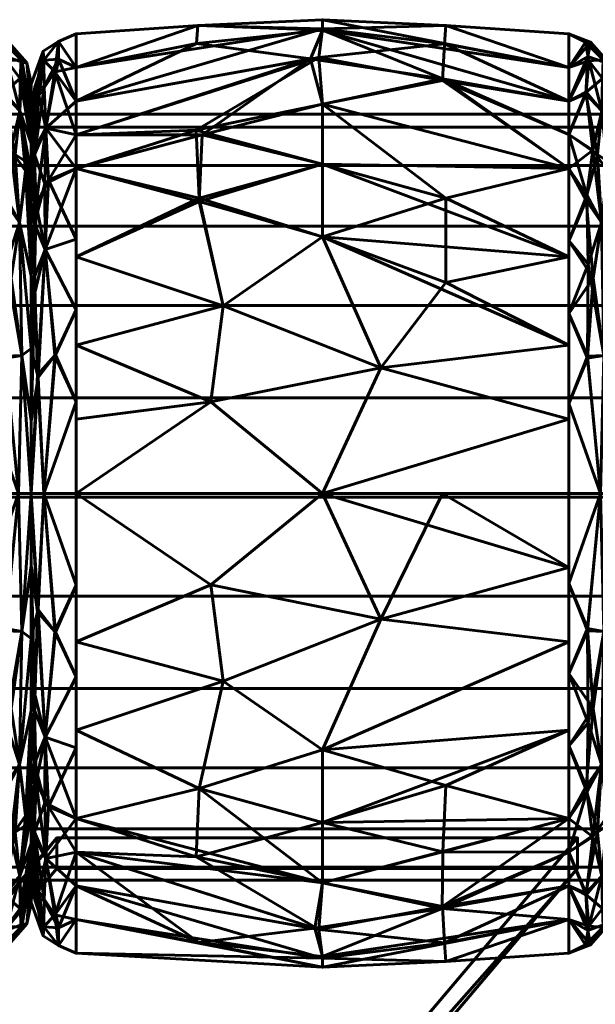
# Model space of a CAD drawing. Header units: millimetres. Extents: x -1091 to 1091, y -439 to 431.
# Tile 363 of 656: x 176 to 194, y 399 to 431. Entities that reach past the tile are written whole.
import ezdxf

# ---------------------------------------------------------------- set-up
doc = ezdxf.new("R2010")
doc.units = ezdxf.units.MM
doc.layers.add('I-FURN', color=30, linetype='Continuous', lineweight=50)

msp = doc.modelspace()

# ---------------------------------------------------------------- meshes
at = {"layer": 'I-FURN', "lineweight": 60}
mesh = msp.add_polyface(dxfattribs=at)
corners = [(177.461, 415.629, 740.004), (177.461, 426.239, 744.399), (177.461, 430.634, 755.009), (177.461, 426.239, 765.619), (177.461, 415.629, 770.014), (185.502, 415.629, 770.471), (193.543, 415.629, 770.015), (193.543, 426.24, 765.62), (193.543, 430.635, 755.009), (193.543, 426.24, 744.399), (193.543, 415.629, 740.004), (185.502, 415.629, 739.547), (193.543, 420.474, 768.008), (193.543, 420.474, 742.01), (177.461, 420.474, 768.007), (177.461, 420.474, 742.011), (185.502, 424, 768.01), (185.502, 424, 742.008), (185.502, 428.333, 763.824), (193.543, 428.437, 760.314), (185.502, 430.795, 758.026), (185.502, 430.745, 751.754), (177.461, 428.437, 760.314), (185.502, 428.333, 746.195), (193.543, 428.437, 749.704), (177.461, 428.437, 749.704), (193.543, 418.052, 769.011), (187.404, 419.732, 769.891), (181.858, 418.615, 770.085), (182.261, 421.757, 769.125), (177.461, 423.357, 766.813), (181.475, 425.265, 766.956), (185.502, 426.372, 766.13), (193.543, 418.052, 741.007), (187.404, 419.732, 740.127), (181.858, 418.615, 739.933), (182.261, 421.757, 740.894), (177.461, 423.357, 743.205), (193.543, 423.357, 766.814), (193.543, 423.357, 743.204), (189.529, 422.516, 741.293), (189.529, 425.265, 743.062), (185.502, 426.372, 743.888), (181.475, 425.161, 742.98), (181.575, 427.328, 745.066), (177.461, 427.338, 747.052), (193.543, 427.339, 762.967), (193.543, 429.536, 757.662), (189.529, 430.904, 756.513), (185.502, 431.091, 754.887), (189.478, 430.302, 759.523), (185.383, 429.862, 761.051), (177.461, 429.535, 752.357), (181.426, 430.9, 753.505), (177.461, 427.338, 762.967), (181.372, 427.489, 764.742), (189.415, 429.106, 762.367), (181.385, 430.31, 750.55), (185.111, 429.813, 748.855), (189.43, 429.158, 747.748), (193.543, 427.339, 747.051), (177.461, 429.535, 757.662), (193.543, 429.536, 752.356), (177.461, 418.052, 769.01), (177.461, 418.052, 741.008)]
mesh.append_faces([[corners[k] for k in face] for face in [(12, 27, 26), (7, 32, 38), (0, 35, 11), (62, 48, 8), (2, 53, 52), (52, 57, 25), (4, 28, 63)]], dxfattribs={"vtx0": -1, "vtx1": -1})
mesh.append_faces([[corners[k] for k in face] for face in [(34, 33, 11), (31, 29, 16), (12, 16, 27), (28, 5, 27), (18, 56, 51), (35, 34, 11), (43, 36, 37), (7, 18, 32), (18, 55, 32), (47, 48, 50), (20, 48, 49), (44, 42, 43), (9, 23, 59), (9, 41, 23), (5, 26, 27), (58, 59, 23), (58, 44, 45), (53, 21, 57), (28, 29, 14), (29, 27, 16), (27, 29, 28), (32, 31, 16), (31, 30, 29), (32, 55, 31), (32, 16, 38), (50, 56, 19), (34, 35, 36), (17, 41, 40), (36, 35, 15), (42, 17, 43), (34, 36, 17), (13, 34, 40), (34, 17, 40), (40, 41, 39), (42, 41, 17), (36, 43, 17), (23, 41, 42), (44, 43, 1), (57, 58, 25), (42, 44, 23), (20, 50, 48), (52, 53, 57), (21, 24, 59), (51, 50, 20), (51, 56, 50), (53, 61, 20), (21, 53, 49), (54, 55, 51), (31, 55, 3), (51, 55, 18), (7, 56, 18), (58, 57, 21), (59, 58, 21), (58, 23, 44), (49, 48, 62), (20, 22, 51), (20, 49, 53), (49, 62, 21)]], dxfattribs={"vtx0": -1, "vtx1": -1, "vtx2": -1})
mesh.append_faces([[corners[k] for k in face] for face in [(35, 0, 64), (34, 13, 33), (51, 22, 54), (50, 19, 47), (28, 14, 63), (36, 15, 37), (16, 12, 38), (41, 9, 39), (44, 1, 45), (56, 46, 19), (59, 60, 9), (59, 24, 60)]], dxfattribs={"vtx0": -1, "vtx2": -1})
mesh.append_faces([[corners[k] for k in face] for face in [(3, 30, 31), (4, 5, 28), (45, 25, 58), (39, 13, 40), (61, 22, 20), (62, 24, 21), (30, 14, 29), (37, 1, 43), (7, 46, 56), (47, 8, 48), (54, 3, 55), (2, 61, 53), (64, 15, 35)]], dxfattribs={"vtx1": -1, "vtx2": -1})
mesh.append_faces([[corners[k] for k in face] for face in [(5, 6, 26), (33, 10, 11)]], dxfattribs={"vtx2": -1})
mesh = msp.add_polyface(dxfattribs=at)
corners = [(174.543, 415.629, 740.004), (174.543, 426.24, 744.399), (174.543, 430.635, 755.009), (174.543, 426.24, 765.62), (174.543, 415.629, 770.015), (175.575, 415.629, 769.48), (175.989, 415.629, 768.395), (175.989, 425.094, 764.474), (175.989, 429.015, 755.009), (175.989, 425.094, 745.544), (175.989, 415.629, 741.623), (175.575, 415.629, 740.538), (174.543, 421.501, 767.582), (175.989, 420.362, 766.434), (175.989, 420.362, 743.584), (174.543, 421.501, 742.436), (175.613, 424.476, 766.405), (174.543, 428.437, 760.314), (175.613, 424.476, 743.613), (174.543, 428.437, 749.704), (175.621, 428.121, 762.207), (175.621, 428.121, 747.811), (175.989, 427.055, 759.742), (175.989, 427.055, 750.277), (175.7, 429.701, 757.62), (175.663, 429.784, 752.567), (175.683, 420.133, 768.62), (175.683, 420.133, 741.399), (174.543, 418.565, 768.798), (175.146, 420.114, 769.127), (175.176, 423.112, 767.774), (175.125, 425.367, 766.187), (174.543, 427.339, 762.967), (175.473, 426.69, 764.502), (175.856, 426.431, 763.962), (175.098, 428.671, 762.088), (175.166, 429.895, 758.957), (175.25, 430.363, 755.722), (174.543, 429.536, 752.356), (175.199, 429.754, 750.648), (175.989, 426.075, 762.108), (174.543, 429.536, 757.662), (175.106, 428.727, 748.045), (175.327, 426.838, 745.503), (174.543, 427.339, 747.051), (175.805, 426.155, 745.569), (175.989, 426.075, 747.91), (175.112, 425.197, 743.676), (175.334, 422.651, 742.104), (174.543, 418.565, 741.22), (175.152, 420.041, 740.872), (174.543, 423.87, 743.417), (174.543, 423.87, 766.601), (175.084, 430.363, 753.191), (175.989, 422.728, 765.454), (175.989, 422.728, 744.564), (175.989, 428.035, 757.375), (175.847, 429.68, 755.019), (175.989, 428.035, 752.643), (175.989, 417.996, 767.414), (175.989, 417.996, 742.604), (175.635, 429.172, 750.116)]
mesh.append_faces([[corners[k] for k in face] for face in [(28, 29, 12), (2, 53, 38), (3, 31, 32), (38, 39, 19), (41, 37, 2), (44, 43, 1), (52, 31, 3), (15, 50, 49), (51, 48, 15), (23, 61, 58), (6, 26, 5)]], dxfattribs={"vtx0": -1, "vtx1": -1})
mesh.append_faces([[corners[k] for k in face] for face in [(16, 26, 13), (31, 33, 32), (31, 16, 33), (29, 5, 26), (20, 22, 24), (50, 15, 48), (33, 34, 20), (43, 42, 21), (47, 18, 48), (5, 29, 28), (19, 39, 42), (47, 1, 43), (21, 45, 43), (20, 36, 35), (45, 55, 18), (20, 34, 40), (45, 18, 43), (31, 52, 30), (39, 53, 25), (21, 46, 45), (24, 56, 57), (35, 36, 17), (25, 61, 39), (29, 30, 12), (50, 48, 27), (30, 26, 16), (26, 30, 29), (31, 30, 16), (33, 20, 35), (16, 34, 33), (33, 35, 32), (36, 20, 24), (37, 36, 24), (37, 41, 36), (57, 37, 24), (38, 53, 39), (37, 53, 2), (39, 61, 42), (43, 44, 42), (47, 43, 18), (61, 23, 21), (48, 18, 27), (48, 51, 47), (49, 50, 11), (11, 50, 27), (25, 53, 37), (54, 34, 16), (18, 14, 27), (37, 57, 25), (57, 58, 25), (61, 25, 58), (42, 61, 21)]], dxfattribs={"vtx0": -1, "vtx1": -1, "vtx2": -1})
mesh.append_faces([[corners[k] for k in face] for face in [(26, 6, 59), (27, 10, 11), (24, 22, 56), (45, 46, 9), (27, 14, 60), (27, 60, 10), (35, 17, 32), (16, 13, 54), (34, 7, 40), (21, 23, 46), (45, 9, 55), (57, 56, 8)]], dxfattribs={"vtx0": -1, "vtx2": -1})
mesh.append_faces([[corners[k] for k in face] for face in [(54, 7, 34), (55, 14, 18), (8, 58, 57), (40, 22, 20), (41, 17, 36), (44, 19, 42), (51, 1, 47), (52, 12, 30), (59, 13, 26)]], dxfattribs={"vtx1": -1, "vtx2": -1})
mesh.append_faces([[corners[k] for k in face] for face in [(28, 4, 5), (11, 0, 49)]], dxfattribs={"vtx2": -1})
mesh = msp.add_polyface(dxfattribs=at)
corners = [(175.987, 415.629, 741.657), (175.987, 425.071, 745.568), (175.987, 428.982, 755.009), (175.987, 425.071, 764.451), (175.987, 415.629, 768.361), (176.409, 415.629, 769.469), (177.461, 415.629, 770.014), (177.461, 426.239, 765.619), (177.461, 430.634, 755.009), (177.461, 426.239, 744.399), (177.461, 415.629, 740.004), (176.409, 415.629, 740.549), (177.461, 421.619, 767.533), (175.987, 420.35, 766.406), (175.987, 420.35, 743.612), (177.461, 421.619, 742.485), (176.446, 423.587, 767.131), (176.446, 423.587, 742.887), (177.461, 428.437, 760.314), (177.461, 428.437, 749.704), (176.472, 427.548, 763.315), (176.403, 429.77, 757.996), (176.472, 427.548, 746.703), (176.403, 429.77, 752.022), (175.987, 427.026, 759.73), (175.987, 427.026, 750.288), (176.195, 419.497, 768.629), (176.216, 419.416, 741.329), (177.461, 418.624, 741.245), (176.787, 420.152, 740.944), (177.461, 418.624, 768.773), (176.767, 420.134, 769.067), (177.461, 423.929, 766.576), (175.987, 422.71, 765.428), (176.15, 425.054, 765.457), (176.093, 426.823, 763.313), (176.241, 428.615, 760.845), (176.762, 429.386, 760.353), (177.461, 429.535, 757.662), (176.877, 430.381, 756.482), (176.387, 430.064, 755.009), (176.878, 430.381, 753.528), (177.461, 429.535, 752.357), (176.885, 429.802, 750.647), (176.412, 428.892, 749.239), (175.987, 426.049, 747.928), (176.1, 426.687, 746.496), (176.104, 424.428, 744.163), (176.109, 428.889, 750.579), (175.987, 428.004, 752.649), (175.987, 426.049, 762.09), (176.44, 425.729, 744.613), (176.554, 425.849, 765.441), (176.109, 422.176, 742.658), (176.094, 422.699, 767.024), (175.987, 422.71, 744.59), (177.461, 423.929, 743.442), (177.461, 427.338, 762.967), (177.461, 427.338, 747.052), (175.987, 428.004, 757.369), (175.987, 417.99, 767.384), (175.987, 417.99, 742.635)]
mesh.append_faces([[corners[k] for k in face] for face in [(13, 54, 33), (57, 52, 7), (28, 29, 15), (24, 36, 59), (8, 39, 38), (50, 36, 24), (9, 22, 58), (2, 40, 49), (18, 37, 57), (55, 53, 14)]], dxfattribs={"vtx0": -1, "vtx1": -1})
mesh.append_faces([[corners[k] for k in face] for face in [(26, 54, 13), (54, 16, 34), (31, 16, 26), (21, 37, 39), (46, 47, 1), (46, 51, 47), (17, 15, 29), (22, 43, 19), (9, 17, 51), (36, 37, 21), (41, 42, 43), (22, 44, 43), (39, 37, 38), (3, 34, 35), (51, 46, 22), (44, 23, 43), (40, 21, 39), (44, 22, 46), (48, 49, 23), (30, 31, 5), (29, 11, 27), (11, 29, 28), (17, 29, 27), (31, 12, 16), (5, 31, 26), (52, 20, 34), (54, 26, 16), (52, 34, 16), (35, 34, 20), (36, 35, 20), (36, 50, 35), (57, 37, 20), (40, 59, 21), (20, 37, 36), (8, 41, 39), (39, 41, 40), (40, 41, 23), (41, 43, 23), (48, 23, 44), (45, 48, 46), (47, 51, 17), (53, 47, 17), (53, 55, 47), (46, 48, 44), (40, 23, 49), (51, 22, 9), (32, 52, 16), (17, 27, 53), (53, 27, 61), (33, 54, 34), (52, 57, 20), (59, 36, 21)]], dxfattribs={"vtx0": -1, "vtx1": -1, "vtx2": -1})
mesh.append_faces([[corners[k] for k in face] for face in [(34, 3, 33), (16, 12, 32), (17, 9, 56), (31, 30, 12), (37, 18, 38), (40, 2, 59), (41, 8, 42), (46, 1, 45), (48, 25, 49), (22, 19, 58), (27, 0, 61)]], dxfattribs={"vtx0": -1, "vtx2": -1})
mesh.append_faces([[corners[k] for k in face] for face in [(26, 13, 60, 4)]], dxfattribs={"vtx0": -1, "vtx3": -1})
mesh.append_faces([[corners[k] for k in face] for face in [(56, 15, 17), (11, 0, 27), (32, 7, 52), (4, 5, 26), (61, 14, 53), (42, 19, 43), (45, 25, 48), (50, 3, 35), (55, 1, 47)]], dxfattribs={"vtx1": -1, "vtx2": -1})
mesh.append_faces([[corners[k] for k in face] for face in [(5, 6, 30), (28, 10, 11)]], dxfattribs={"vtx2": -1})
mesh = msp.add_polyface(dxfattribs=at)
corners = [(193.543, 415.629, 740.004), (193.543, 426.24, 744.399), (193.543, 430.635, 755.009), (193.543, 426.24, 765.62), (193.543, 415.629, 770.015), (194.575, 415.629, 769.48), (194.989, 415.629, 768.395), (194.989, 425.094, 764.474), (194.989, 429.015, 755.009), (194.989, 425.094, 745.544), (194.989, 415.629, 741.623), (194.575, 415.629, 740.538), (193.543, 421.501, 767.582), (194.989, 420.362, 766.434), (194.989, 420.362, 743.584), (193.543, 421.501, 742.436), (194.613, 424.476, 766.405), (193.543, 428.437, 760.314), (194.613, 424.476, 743.613), (193.543, 428.437, 749.704), (194.621, 428.121, 762.207), (194.621, 428.121, 747.811), (194.989, 427.055, 759.742), (194.989, 427.055, 750.277), (194.7, 429.701, 757.62), (194.663, 429.784, 752.567), (194.683, 420.133, 768.62), (194.683, 420.133, 741.399), (193.543, 418.565, 768.798), (194.146, 420.114, 769.127), (194.176, 423.112, 767.774), (194.125, 425.367, 766.187), (193.543, 427.339, 762.967), (194.473, 426.69, 764.502), (194.856, 426.431, 763.962), (194.098, 428.671, 762.088), (194.166, 429.895, 758.957), (194.25, 430.363, 755.722), (193.543, 429.536, 752.356), (194.199, 429.754, 750.648), (194.989, 426.075, 762.108), (193.543, 429.536, 757.662), (194.106, 428.727, 748.045), (194.327, 426.838, 745.503), (193.543, 427.339, 747.051), (194.805, 426.155, 745.569), (194.989, 426.075, 747.91), (194.112, 425.197, 743.676), (194.334, 422.651, 742.104), (193.543, 418.565, 741.22), (194.152, 420.041, 740.872), (193.543, 423.87, 743.417), (193.543, 423.87, 766.601), (194.084, 430.363, 753.191), (194.989, 422.728, 765.454), (194.989, 422.728, 744.564), (194.989, 428.035, 757.375), (194.847, 429.68, 755.019), (194.989, 428.035, 752.643), (194.989, 417.996, 767.414), (194.989, 417.996, 742.604), (194.635, 429.172, 750.116)]
mesh.append_faces([[corners[k] for k in face] for face in [(28, 29, 12), (2, 53, 38), (3, 31, 32), (38, 39, 19), (41, 37, 2), (44, 43, 1), (52, 31, 3), (15, 50, 49), (51, 48, 15), (23, 61, 58), (6, 26, 5)]], dxfattribs={"vtx0": -1, "vtx1": -1})
mesh.append_faces([[corners[k] for k in face] for face in [(16, 26, 13), (31, 33, 32), (31, 16, 33), (29, 5, 26), (20, 22, 24), (50, 15, 48), (33, 34, 20), (43, 42, 21), (47, 18, 48), (5, 29, 28), (19, 39, 42), (47, 1, 43), (21, 45, 43), (20, 36, 35), (45, 55, 18), (20, 34, 40), (45, 18, 43), (31, 52, 30), (39, 53, 25), (21, 46, 45), (24, 56, 57), (35, 36, 17), (25, 61, 39), (29, 30, 12), (50, 48, 27), (30, 26, 16), (26, 30, 29), (31, 30, 16), (33, 20, 35), (16, 34, 33), (33, 35, 32), (36, 20, 24), (37, 36, 24), (37, 41, 36), (57, 37, 24), (38, 53, 39), (37, 53, 2), (39, 61, 42), (43, 44, 42), (47, 43, 18), (61, 23, 21), (48, 18, 27), (48, 51, 47), (49, 50, 11), (11, 50, 27), (25, 53, 37), (54, 34, 16), (18, 14, 27), (37, 57, 25), (57, 58, 25), (61, 25, 58), (42, 61, 21)]], dxfattribs={"vtx0": -1, "vtx1": -1, "vtx2": -1})
mesh.append_faces([[corners[k] for k in face] for face in [(26, 6, 59), (27, 10, 11), (24, 22, 56), (45, 46, 9), (27, 14, 60), (27, 60, 10), (35, 17, 32), (16, 13, 54), (34, 7, 40), (21, 23, 46), (45, 9, 55), (57, 56, 8)]], dxfattribs={"vtx0": -1, "vtx2": -1})
mesh.append_faces([[corners[k] for k in face] for face in [(54, 7, 34), (55, 14, 18), (8, 58, 57), (40, 22, 20), (41, 17, 36), (44, 19, 42), (51, 1, 47), (52, 12, 30), (59, 13, 26)]], dxfattribs={"vtx1": -1, "vtx2": -1})
mesh.append_faces([[corners[k] for k in face] for face in [(28, 4, 5), (11, 0, 49)]], dxfattribs={"vtx2": -1})
mesh = msp.add_polyface(dxfattribs=at)
corners = [(175.989, 415.629, 741.623), (175.989, 425.094, 745.544), (175.989, 429.015, 755.009), (175.989, 425.094, 764.474), (175.989, 415.629, 768.395), (175.989, 415.629, 755.009)]
mesh.append_faces([[corners[k] for k in face] for face in [(5, 2, 3, 4)]], dxfattribs={"vtx0": -1})
mesh.append_faces([[corners[k] for k in face] for face in [(5, 0, 1, 2)]], dxfattribs={"vtx3": -1})
mesh = msp.add_polyface(dxfattribs=at)
corners = [(175.987, 415.629, 755.009), (175.987, 415.629, 768.361), (175.987, 425.071, 764.451), (175.987, 428.982, 755.009), (175.987, 425.071, 745.568), (175.987, 415.629, 741.657)]
mesh.append_faces([[corners[k] for k in face] for face in [(2, 3, 0, 1)]], dxfattribs={"vtx1": -1})
mesh.append_faces([[corners[k] for k in face] for face in [(4, 5, 0, 3)]], dxfattribs={"vtx2": -1})
mesh = msp.add_polyface(dxfattribs=at)
corners = [(1005.286, 403.011, 755.21), (1005.286, 403.437, 758.445), (1005.286, 404.685, 761.46), (1005.286, 406.672, 764.048), (1005.286, 409.261, 766.035), (1005.286, 412.275, 767.284), (1005.286, 415.511, 767.71), (1005.286, 418.746, 767.284), (1005.286, 421.761, 766.035), (1005.286, 424.35, 764.048), (1005.286, 426.336, 761.46), (1005.286, 427.585, 758.445), (1005.286, 428.011, 755.21), (-1005.286, 428.011, 755.21), (-1005.286, 427.585, 758.445), (-1005.286, 426.336, 761.46), (-1005.286, 424.35, 764.048), (-1005.286, 421.761, 766.035), (-1005.286, 418.746, 767.284), (-1005.286, 415.511, 767.71), (-1005.286, 412.275, 767.284), (-1005.286, 409.261, 766.035), (-1005.286, 406.672, 764.048), (-1005.286, 404.685, 761.46), (-1005.286, 403.437, 758.445), (-1005.286, 403.011, 755.21)]
mesh.append_faces([[corners[k] for k in face] for face in [(13, 14, 11, 12)]], dxfattribs={"vtx1": -1})
mesh.append_faces([[corners[k] for k in face] for face in [(14, 15, 10, 11), (16, 17, 8, 9), (15, 16, 9, 10), (17, 18, 7, 8), (6, 7, 18, 19), (20, 21, 4, 5), (21, 22, 3, 4), (23, 24, 1, 2), (22, 23, 2, 3), (19, 20, 5, 6)]], dxfattribs={"vtx1": -1, "vtx3": -1})
mesh.append_faces([[corners[k] for k in face] for face in [(24, 25, 0, 1)]], dxfattribs={"vtx3": -1})
mesh = msp.add_polyface(dxfattribs=at)
corners = [(1005.286, 428.011, 755.21), (1005.286, 427.585, 751.974), (1005.286, 426.336, 748.96), (1005.286, 424.35, 746.371), (1005.286, 421.761, 744.384), (1005.286, 418.746, 743.136), (1005.286, 415.511, 742.71), (1005.286, 412.275, 743.136), (1005.286, 409.261, 744.384), (1005.286, 406.672, 746.371), (1005.286, 404.685, 748.96), (1005.286, 403.437, 751.974), (1005.286, 403.011, 755.21), (-1005.286, 403.011, 755.21), (-1005.286, 403.437, 751.974), (-1005.286, 404.685, 748.96), (-1005.286, 406.672, 746.371), (-1005.286, 409.261, 744.384), (-1005.286, 412.275, 743.136), (-1005.286, 415.511, 742.71), (-1005.286, 418.746, 743.136), (-1005.286, 421.761, 744.384), (-1005.286, 424.35, 746.371), (-1005.286, 426.336, 748.96), (-1005.286, 427.585, 751.974), (-1005.286, 428.011, 755.21)]
mesh.append_faces([[corners[k] for k in face] for face in [(13, 14, 11, 12)]], dxfattribs={"vtx1": -1})
mesh.append_faces([[corners[k] for k in face] for face in [(14, 15, 10, 11), (16, 17, 8, 9), (15, 16, 9, 10), (17, 18, 7, 8), (6, 7, 18, 19), (20, 21, 4, 5), (21, 22, 3, 4), (23, 24, 1, 2), (22, 23, 2, 3), (19, 20, 5, 6)]], dxfattribs={"vtx1": -1, "vtx3": -1})
mesh.append_faces([[corners[k] for k in face] for face in [(24, 25, 0, 1)]], dxfattribs={"vtx3": -1})
mesh = msp.add_polyface(dxfattribs=at)
corners = [(174.543, 415.629, 770.015), (174.543, 405.019, 765.62), (174.543, 400.624, 755.009), (174.543, 405.019, 744.399), (174.543, 415.629, 740.004), (175.575, 415.629, 740.538), (175.989, 415.629, 741.623), (175.989, 406.164, 745.544), (175.989, 402.244, 755.009), (175.989, 406.164, 764.474), (175.989, 415.629, 768.395), (175.575, 415.629, 769.48), (174.543, 409.758, 742.436), (175.989, 410.897, 743.584), (175.989, 410.897, 766.434), (174.543, 409.758, 767.582), (175.613, 406.783, 743.613), (174.543, 402.821, 749.704), (175.613, 406.783, 766.405), (174.543, 402.821, 760.314), (175.621, 403.138, 747.811), (175.621, 403.138, 762.207), (175.989, 404.204, 750.277), (175.989, 404.204, 759.742), (175.7, 401.558, 752.398), (175.663, 401.475, 757.451), (175.683, 411.126, 741.399), (175.683, 411.126, 768.62), (174.543, 412.694, 741.22), (175.146, 411.144, 740.891), (175.176, 408.147, 742.244), (175.125, 405.892, 743.831), (174.543, 403.92, 747.051), (175.473, 404.569, 745.516), (175.856, 404.828, 746.056), (175.098, 402.588, 747.931), (175.166, 401.364, 751.061), (175.25, 400.896, 754.296), (174.543, 401.723, 757.662), (175.199, 401.505, 759.37), (175.989, 405.184, 747.91), (174.543, 401.723, 752.356), (175.106, 402.532, 761.974), (175.327, 404.421, 764.515), (174.543, 403.92, 762.967), (175.805, 405.104, 764.449), (175.989, 405.184, 762.108), (175.112, 406.062, 766.342), (175.334, 408.608, 767.914), (174.543, 412.694, 768.798), (175.152, 411.218, 769.146), (174.543, 407.388, 766.601), (174.543, 407.388, 743.417), (175.084, 400.895, 756.827), (175.989, 408.531, 744.564), (175.989, 408.531, 765.454), (175.989, 403.224, 752.643), (175.847, 401.579, 754.999), (175.989, 403.224, 757.375), (175.989, 413.263, 742.604), (175.989, 413.263, 767.414), (175.635, 402.087, 759.902)]
mesh.append_faces([[corners[k] for k in face] for face in [(28, 29, 12), (2, 53, 38), (3, 31, 32), (38, 39, 19), (41, 37, 2), (44, 43, 1), (52, 31, 3), (15, 50, 49), (51, 48, 15), (23, 61, 58), (6, 26, 5)]], dxfattribs={"vtx0": -1, "vtx1": -1})
mesh.append_faces([[corners[k] for k in face] for face in [(29, 5, 26), (5, 29, 28), (33, 31, 16), (20, 22, 24), (50, 15, 48), (33, 34, 20), (43, 42, 21), (47, 18, 48), (16, 26, 13), (19, 39, 42), (47, 1, 43), (21, 45, 43), (20, 36, 35), (31, 52, 30), (45, 55, 18), (20, 34, 40), (45, 18, 43), (31, 33, 32), (39, 53, 25), (21, 46, 45), (24, 56, 57), (35, 36, 17), (25, 61, 39), (29, 30, 12), (50, 48, 27), (30, 26, 16), (26, 30, 29), (31, 30, 16), (33, 20, 35), (16, 34, 33), (33, 35, 32), (36, 20, 24), (37, 36, 24), (37, 41, 36), (57, 37, 24), (38, 53, 39), (37, 53, 2), (39, 61, 42), (43, 44, 42), (47, 43, 18), (61, 23, 21), (48, 18, 27), (48, 51, 47), (49, 50, 11), (11, 50, 27), (25, 53, 37), (54, 34, 16), (18, 14, 27), (37, 57, 25), (57, 58, 25), (61, 25, 58), (42, 61, 21)]], dxfattribs={"vtx0": -1, "vtx1": -1, "vtx2": -1})
mesh.append_faces([[corners[k] for k in face] for face in [(27, 10, 11), (26, 6, 59), (24, 22, 56), (45, 46, 9), (27, 14, 60), (27, 60, 10), (35, 17, 32), (16, 13, 54), (34, 7, 40), (21, 23, 46), (45, 9, 55), (57, 56, 8)]], dxfattribs={"vtx0": -1, "vtx2": -1})
mesh.append_faces([[corners[k] for k in face] for face in [(54, 7, 34), (55, 14, 18), (8, 58, 57), (40, 22, 20), (41, 17, 36), (44, 19, 42), (51, 1, 47), (52, 12, 30), (59, 13, 26)]], dxfattribs={"vtx1": -1, "vtx2": -1})
mesh.append_faces([[corners[k] for k in face] for face in [(28, 4, 5), (11, 0, 49)]], dxfattribs={"vtx2": -1})
mesh = msp.add_polyface(dxfattribs=at)
corners = [(175.987, 415.629, 755.009), (175.987, 415.629, 741.657), (175.987, 406.188, 745.568), (175.987, 402.277, 755.009), (175.987, 406.188, 764.451), (175.987, 415.629, 768.361)]
mesh.append_faces([[corners[k] for k in face] for face in [(4, 5, 0, 3)]], dxfattribs={"vtx2": -1})
mesh.append_faces([[corners[k] for k in face] for face in [(0, 1, 2, 3)]], dxfattribs={"vtx3": -1})
mesh = msp.add_polyface(dxfattribs=at)
corners = [(175.987, 415.629, 768.361), (175.987, 406.188, 764.451), (175.987, 402.277, 755.009), (175.987, 406.188, 745.568), (175.987, 415.629, 741.657), (176.409, 415.629, 740.549), (177.461, 415.629, 740.004), (177.461, 405.02, 744.399), (177.461, 400.625, 755.009), (177.461, 405.02, 765.619), (177.461, 415.629, 770.014), (176.409, 415.629, 769.469), (177.461, 409.64, 742.485), (175.987, 410.909, 743.612), (175.987, 410.909, 766.406), (177.461, 409.64, 767.533), (176.446, 407.672, 742.887), (176.446, 407.672, 767.131), (177.461, 402.822, 749.704), (177.461, 402.822, 760.314), (176.472, 403.711, 746.703), (176.403, 401.489, 752.022), (176.472, 403.711, 763.315), (176.403, 401.489, 757.996), (175.987, 404.233, 750.288), (175.987, 404.233, 759.73), (176.195, 411.762, 741.389), (176.216, 411.843, 768.689), (177.461, 412.635, 768.773), (176.787, 411.107, 769.074), (177.461, 412.635, 741.245), (176.767, 411.125, 740.952), (177.461, 407.33, 743.442), (175.987, 408.548, 744.59), (176.15, 406.205, 744.561), (176.093, 404.436, 746.705), (176.241, 402.643, 749.173), (176.762, 401.873, 749.665), (177.461, 401.723, 752.357), (176.877, 400.878, 753.536), (176.387, 401.195, 755.009), (176.878, 400.878, 756.49), (177.461, 401.723, 757.662), (176.885, 401.456, 759.371), (176.412, 402.367, 760.779), (175.987, 405.21, 762.09), (176.1, 404.572, 763.522), (176.104, 406.831, 765.855), (176.109, 402.37, 759.439), (175.987, 403.255, 757.369), (175.987, 405.21, 747.928), (176.44, 405.53, 765.405), (176.554, 405.41, 744.577), (176.109, 409.083, 767.36), (176.094, 408.56, 742.995), (175.987, 408.548, 765.428), (177.461, 407.33, 766.576), (177.461, 403.921, 747.052), (177.461, 403.921, 762.967), (175.987, 403.255, 752.649), (175.987, 413.269, 742.635), (175.987, 413.269, 767.384)]
mesh.append_faces([[corners[k] for k in face] for face in [(11, 28, 10)]], dxfattribs={"vtx0": -1})
mesh.append_faces([[corners[k] for k in face] for face in [(28, 29, 15), (13, 54, 33), (24, 36, 59), (8, 39, 38), (50, 36, 24), (2, 40, 49), (57, 52, 7), (18, 37, 57)]], dxfattribs={"vtx0": -1, "vtx1": -1})
mesh.append_faces([[corners[k] for k in face] for face in [(22, 43, 19), (37, 20, 57), (54, 16, 34), (31, 16, 26), (21, 37, 39), (46, 47, 1), (46, 51, 47), (17, 15, 29), (9, 17, 51), (36, 37, 21), (41, 42, 43), (9, 51, 22), (39, 37, 38), (3, 34, 35), (51, 46, 22), (44, 23, 43), (40, 21, 39), (44, 22, 46), (48, 49, 23), (30, 31, 5), (29, 11, 27), (11, 29, 28), (17, 29, 27), (31, 12, 16), (5, 31, 26), (52, 20, 34), (54, 26, 16), (52, 34, 16), (35, 34, 20), (36, 35, 20), (36, 50, 35), (52, 57, 20), (40, 59, 21), (20, 37, 36), (8, 41, 39), (39, 41, 40), (40, 41, 23), (59, 36, 21), (41, 43, 23), (48, 23, 44), (45, 48, 46), (47, 51, 17), (53, 47, 17), (53, 55, 47), (46, 48, 44), (40, 23, 49), (32, 52, 16), (22, 44, 43), (17, 27, 53), (53, 27, 61), (33, 54, 34), (13, 26, 54)]], dxfattribs={"vtx0": -1, "vtx1": -1, "vtx2": -1})
mesh.append_faces([[corners[k] for k in face] for face in [(26, 13, 60), (34, 3, 33), (16, 12, 32), (17, 9, 56), (31, 30, 12), (37, 18, 38), (40, 2, 59), (41, 8, 42), (46, 1, 45), (48, 25, 49), (22, 19, 58), (27, 0, 61)]], dxfattribs={"vtx0": -1, "vtx2": -1})
mesh.append_faces([[corners[k] for k in face] for face in [(53, 61, 14, 55)]], dxfattribs={"vtx0": -1, "vtx3": -1})
mesh.append_faces([[corners[k] for k in face] for face in [(56, 15, 17), (32, 7, 52), (11, 0, 27), (4, 5, 26), (42, 19, 43), (45, 25, 48), (50, 3, 35), (55, 1, 47), (58, 9, 22), (60, 4, 26)]], dxfattribs={"vtx1": -1, "vtx2": -1})
mesh.append_faces([[corners[k] for k in face] for face in [(5, 6, 30)]], dxfattribs={"vtx2": -1})
mesh = msp.add_polyface(dxfattribs=at)
corners = [(175.989, 415.629, 768.395), (175.989, 406.164, 764.474), (175.989, 402.244, 755.009), (175.989, 406.164, 745.544), (175.989, 415.629, 741.623), (175.989, 415.629, 755.009)]
mesh.append_faces([[corners[k] for k in face] for face in [(3, 4, 5, 2)]], dxfattribs={"vtx2": -1})
mesh.append_faces([[corners[k] for k in face] for face in [(5, 0, 1, 2)]], dxfattribs={"vtx3": -1})
mesh = msp.add_polyface(dxfattribs=at)
corners = [(177.461, 415.629, 770.014), (177.461, 405.02, 765.619), (177.461, 400.625, 755.009), (177.461, 405.02, 744.399), (177.461, 415.629, 740.004), (185.502, 415.629, 739.547), (193.543, 415.629, 740.004), (193.543, 405.019, 744.399), (193.543, 400.624, 755.009), (193.543, 405.019, 765.62), (193.543, 415.629, 770.015), (185.502, 415.629, 770.471), (193.543, 410.784, 742.01), (193.543, 410.784, 768.008), (177.461, 410.785, 742.011), (177.461, 410.785, 768.007), (185.502, 407.259, 742.008), (185.502, 407.259, 768.01), (185.502, 402.926, 746.195), (193.543, 402.821, 749.704), (185.502, 400.464, 751.992), (185.502, 400.514, 758.264), (177.461, 402.822, 749.704), (185.502, 402.926, 763.824), (193.543, 402.821, 760.314), (177.461, 402.822, 760.314), (193.543, 413.207, 741.007), (187.404, 411.527, 740.127), (181.858, 412.644, 739.933), (182.261, 409.502, 740.894), (177.461, 407.902, 743.205), (181.475, 405.994, 743.063), (185.502, 404.886, 743.888), (193.543, 413.207, 769.011), (187.404, 411.527, 769.891), (189.412, 415.629, 770.249), (181.858, 412.644, 770.085), (182.261, 409.502, 769.125), (177.461, 407.902, 766.813), (181.475, 405.994, 766.956), (185.502, 404.886, 766.13), (193.543, 407.902, 766.814), (189.529, 406.098, 767.039), (189.429, 403.93, 764.952), (193.543, 403.92, 762.967), (189.405, 402.087, 762.247), (185.254, 401.445, 761.163), (181.464, 400.974, 759.566), (177.461, 401.723, 757.662), (193.543, 407.902, 743.204), (193.543, 403.92, 747.051), (193.543, 401.723, 752.356), (189.529, 400.355, 753.505), (185.502, 400.168, 755.131), (189.478, 400.957, 750.495), (185.383, 401.397, 748.967), (177.461, 403.921, 747.052), (181.372, 403.77, 745.276), (189.415, 402.152, 747.652), (177.461, 401.723, 752.357), (193.543, 401.723, 757.662), (177.461, 403.921, 762.967), (177.461, 413.207, 741.008), (177.461, 413.207, 769.01)]
mesh.append_faces([[corners[k] for k in face] for face in [(12, 27, 26), (11, 34, 35), (7, 32, 49), (9, 43, 44), (24, 45, 60), (0, 36, 11), (13, 17, 41), (44, 45, 24)]], dxfattribs={"vtx0": -1, "vtx1": -1})
mesh.append_faces([[corners[k] for k in face] for face in [(31, 29, 16), (28, 5, 27), (18, 57, 32), (12, 16, 27), (39, 37, 38), (17, 39, 40), (18, 58, 55), (36, 34, 11), (17, 42, 41), (60, 53, 52), (51, 52, 54), (7, 18, 32), (20, 53, 2), (9, 42, 43), (5, 26, 27), (45, 43, 23), (39, 23, 40), (47, 21, 46), (28, 29, 14), (29, 27, 16), (27, 29, 28), (32, 31, 16), (31, 30, 29), (32, 57, 31), (32, 16, 49), (54, 58, 19), (37, 34, 36), (17, 13, 34), (33, 35, 34), (37, 36, 15), (34, 37, 17), (37, 39, 17), (39, 1, 23), (42, 17, 40), (43, 40, 23), (40, 43, 42), (44, 43, 45), (46, 45, 23), (46, 21, 45), (46, 23, 61), (48, 53, 47), (20, 54, 52), (53, 20, 52), (47, 53, 21), (55, 54, 20), (55, 58, 54), (56, 57, 55), (31, 57, 3), (55, 57, 18), (7, 58, 18), (20, 22, 55), (60, 45, 21), (53, 60, 21), (47, 46, 61)]], dxfattribs={"vtx0": -1, "vtx1": -1, "vtx2": -1})
mesh.append_faces([[corners[k] for k in face] for face in [(31, 3, 30), (55, 22, 56), (23, 1, 61), (54, 19, 51), (37, 15, 38), (53, 48, 2), (47, 25, 48), (16, 12, 49), (52, 8, 60), (20, 2, 59), (58, 50, 19)]], dxfattribs={"vtx0": -1, "vtx2": -1})
mesh.append_faces([[corners[k] for k in face] for face in [(36, 0, 63, 15), (28, 14, 62, 4)]], dxfattribs={"vtx0": -1, "vtx3": -1})
mesh.append_faces([[corners[k] for k in face] for face in [(4, 5, 28), (59, 22, 20), (30, 14, 29), (13, 33, 34), (38, 1, 39), (61, 25, 47), (9, 41, 42), (7, 50, 58), (51, 8, 52), (56, 3, 57)]], dxfattribs={"vtx1": -1, "vtx2": -1})
mesh.append_faces([[corners[k] for k in face] for face in [(33, 10, 35), (5, 6, 26)]], dxfattribs={"vtx2": -1})
mesh = msp.add_polyface(dxfattribs=at)
corners = [(193.543, 415.629, 770.015), (193.543, 405.019, 765.62), (193.543, 400.624, 755.009), (193.543, 405.019, 744.399), (193.543, 415.629, 740.004), (194.575, 415.629, 740.538), (194.989, 415.629, 741.623), (194.989, 406.164, 745.544), (194.989, 402.244, 755.009), (194.989, 406.164, 764.474), (194.989, 415.629, 768.395), (194.575, 415.629, 769.48), (193.543, 409.758, 742.436), (194.989, 410.897, 743.584), (194.989, 410.897, 766.434), (193.543, 409.758, 767.582), (194.613, 406.783, 743.613), (193.543, 402.821, 749.704), (194.613, 406.783, 766.405), (193.543, 402.821, 760.314), (194.621, 403.138, 747.811), (194.621, 403.138, 762.207), (194.989, 404.204, 750.277), (194.989, 404.204, 759.742), (194.7, 401.558, 752.398), (194.663, 401.475, 757.451), (194.683, 411.126, 741.399), (194.683, 411.126, 768.62), (193.543, 412.694, 741.22), (194.146, 411.144, 740.891), (194.176, 408.147, 742.244), (194.125, 405.892, 743.831), (193.543, 403.92, 747.051), (194.473, 404.569, 745.516), (194.856, 404.828, 746.056), (194.098, 402.588, 747.931), (194.166, 401.364, 751.061), (194.25, 400.896, 754.296), (193.543, 401.723, 757.662), (194.199, 401.505, 759.37), (194.989, 405.184, 747.91), (193.543, 401.723, 752.356), (194.106, 402.532, 761.974), (194.327, 404.421, 764.515), (193.543, 403.92, 762.967), (194.805, 405.104, 764.449), (194.989, 405.184, 762.108), (194.112, 406.062, 766.342), (194.334, 408.608, 767.914), (193.543, 412.694, 768.798), (194.152, 411.218, 769.146), (193.543, 407.388, 766.601), (193.543, 407.388, 743.417), (194.084, 400.895, 756.827), (194.989, 408.531, 744.564), (194.989, 408.531, 765.454), (194.989, 403.224, 752.643), (194.847, 401.579, 754.999), (194.989, 403.224, 757.375), (194.989, 413.263, 742.604), (194.989, 413.263, 767.414), (194.635, 402.087, 759.902)]
mesh.append_faces([[corners[k] for k in face] for face in [(28, 29, 12), (2, 53, 38), (3, 31, 32), (38, 39, 19), (41, 37, 2), (44, 43, 1), (52, 31, 3), (15, 50, 49), (51, 48, 15), (23, 61, 58), (8, 57, 56), (6, 26, 5)]], dxfattribs={"vtx0": -1, "vtx1": -1})
mesh.append_faces([[corners[k] for k in face] for face in [(29, 5, 26), (5, 29, 28), (33, 31, 16), (20, 22, 24), (50, 15, 48), (33, 34, 20), (43, 42, 21), (47, 18, 48), (16, 26, 13), (19, 39, 42), (47, 1, 43), (21, 45, 43), (20, 36, 35), (31, 52, 30), (45, 55, 18), (20, 34, 40), (45, 18, 43), (31, 33, 32), (39, 53, 25), (21, 46, 45), (24, 56, 57), (35, 36, 17), (25, 61, 39), (29, 30, 12), (50, 48, 27), (30, 26, 16), (26, 30, 29), (31, 30, 16), (33, 20, 35), (16, 34, 33), (33, 35, 32), (36, 20, 24), (37, 36, 24), (37, 41, 36), (57, 37, 24), (38, 53, 39), (37, 53, 2), (39, 61, 42), (43, 44, 42), (47, 43, 18), (61, 23, 21), (48, 18, 27), (48, 51, 47), (49, 50, 11), (11, 50, 27), (25, 53, 37), (54, 34, 16), (18, 14, 27), (37, 57, 25), (57, 58, 25), (61, 25, 58), (42, 61, 21)]], dxfattribs={"vtx0": -1, "vtx1": -1, "vtx2": -1})
mesh.append_faces([[corners[k] for k in face] for face in [(27, 10, 11), (26, 6, 59), (24, 22, 56), (45, 46, 9), (27, 14, 60), (27, 60, 10), (35, 17, 32), (16, 13, 54), (34, 7, 40), (21, 23, 46), (45, 9, 55)]], dxfattribs={"vtx0": -1, "vtx2": -1})
mesh.append_faces([[corners[k] for k in face] for face in [(54, 7, 34), (55, 14, 18), (8, 58, 57), (40, 22, 20), (41, 17, 36), (44, 19, 42), (51, 1, 47), (52, 12, 30), (59, 13, 26)]], dxfattribs={"vtx1": -1, "vtx2": -1})
mesh.append_faces([[corners[k] for k in face] for face in [(28, 4, 5), (11, 0, 49)]], dxfattribs={"vtx2": -1})
mesh = msp.add_polyface(dxfattribs=at)
corners = [(157.625, 380.72, 238.205), (176.825, 403.389, 757.712), (176.825, 404.388, 757.671), (157.625, 381.719, 238.164)]
mesh.append_faces([[corners[k] for k in face] for face in [(0, 1, 2), (2, 3, 0)]], dxfattribs={"vtx2": -1})
mesh = msp.add_polyface(dxfattribs=at)
corners = [(157.625, 381.719, 238.164), (176.825, 404.388, 757.671), (193.825, 404.388, 757.671), (174.625, 381.719, 238.164)]
mesh.append_faces([[corners[k] for k in face] for face in [(0, 1, 2, 3)]])
mesh = msp.add_polyface(dxfattribs=at)
corners = [(174.625, 381.719, 238.164), (193.825, 404.388, 757.671), (193.825, 403.389, 757.712), (174.625, 380.72, 238.205)]
mesh.append_faces([[corners[k] for k in face] for face in [(0, 1, 2), (2, 3, 0)]], dxfattribs={"vtx2": -1})
mesh = msp.add_polyface(dxfattribs=at)
corners = [(176.825, 404.388, 757.671), (176.825, 403.389, 757.712), (193.825, 403.389, 757.712), (193.825, 404.388, 757.671)]
mesh.append_faces([[corners[k] for k in face] for face in [(0, 1, 2, 3)]])
mesh = msp.add_polyface(dxfattribs=at)
corners = [(174.625, 380.72, 238.205), (193.825, 403.389, 757.712), (176.825, 403.389, 757.712), (157.625, 380.72, 238.205)]
mesh.append_faces([[corners[k] for k in face] for face in [(0, 1, 2, 3)]])

doc.saveas('drawing.dxf')
